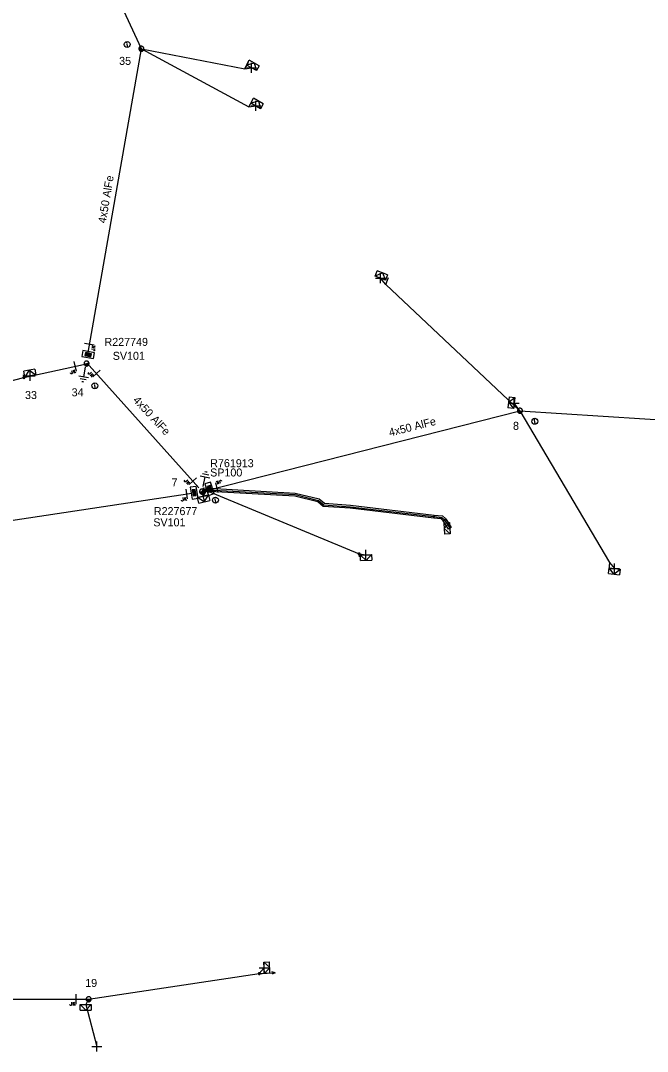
# Model space of a CAD drawing. Extents: x -544780 to -541582, y -1198995 to -1196551.
# Drawn here: x -544291.5 to -544213.2, y -1198393.2 to -1198264.4 of the extents above; entities that cross this region are included whole.
import ezdxf

# ---------------------------------------------------------------- set-up
doc = ezdxf.new("R2010")
doc.units = 0
for name, color, linetype in [('Vrstva 1', 7, 'Continuous'), ('Vrstva 10', 7, 'Continuous'), ('Vrstva 13', 7, 'Continuous'), ('Vrstva 14', 7, 'Continuous'), ('Vrstva 15', 7, 'Continuous'), ('Vrstva 18', 7, 'Continuous'), ('Vrstva 2', 7, 'Continuous'), ('Vrstva 20', 7, 'Continuous'), ('Vrstva 28', 7, 'Continuous'), ('Vrstva 29', 7, 'Continuous'), ('Vrstva 30', 7, 'Continuous'), ('Vrstva 31', 7, 'Continuous'), ('Vrstva 34', 7, 'Continuous'), ('Vrstva 36', 7, 'Continuous'), ('Vrstva 5', 7, 'Continuous'), ('Vrstva 52', 7, 'Continuous'), ('Vrstva 54', 7, 'Continuous'), ('Vrstva 59', 7, 'Continuous'), ('Vrstva 8', 7, 'Continuous'), ('Vrstva 9', 7, 'Continuous')]:
    doc.layers.add(name, color=color, linetype=linetype)

# ---------------------------------------------------------------- blocks, each defined once
blk = doc.blocks.new('NN440')
at = {"layer": 'Vrstva 2'}
for points in [[(0.63, 0), (0.63, 0.06), (0.62, 0.13), (0.6, 0.19), (0.58, 0.25), (0.55, 0.31), (0.51, 0.37), (0.47, 0.42), (0.42, 0.46), (0.37, 0.51), (0.32, 0.54), (0.26, 0.57), (0.2, 0.59), (0.13, 0.61), (0.07, 0.62), (0, 0.63), (-0.06, 0.62), (-0.13, 0.61), (-0.19, 0.59), (-0.26, 0.57), (-0.31, 0.54), (-0.37, 0.51), (-0.42, 0.46), (-0.47, 0.42), (-0.51, 0.37), (-0.54, 0.31), (-0.57, 0.25), (-0.6, 0.19), (-0.62, 0.13), (-0.63, 0.06), (-0.63, 0), (-0.63, -0.07), (-0.62, -0.14), (-0.6, -0.2), (-0.57, -0.26), (-0.54, -0.32), (-0.51, -0.37), (-0.47, -0.43), (-0.42, -0.47), (-0.37, -0.51), (-0.31, -0.55), (-0.26, -0.58), (-0.19, -0.6), (-0.13, -0.62), (-0.06, -0.63), (0, -0.63), (0.07, -0.63), (0.13, -0.62), (0.2, -0.6), (0.26, -0.58), (0.32, -0.55), (0.37, -0.51), (0.42, -0.47), (0.47, -0.43), (0.51, -0.37), (0.55, -0.32), (0.58, -0.26), (0.6, -0.2), (0.62, -0.14), (0.63, -0.07), (0.63, 0)], [(-0.63, 0), (0.63, 0)], [(-0.6, -0.18), (0.57, -0.18)], [(-0.51, -0.32), (0.5, -0.32)], [(-0.37, -0.47), (0.35, -0.47)]]:
    blk.add_lwpolyline(points, dxfattribs=at)
blk = doc.blocks.new('NN560')
at = {"layer": 'Vrstva 2'}
for points in [[(2, 0), (1.59, 0.14)], [(0, 0), (2, 0)], [(2, 0), (1.59, -0.13)]]:
    blk.add_lwpolyline(points, dxfattribs=at)
blk = doc.blocks.new('NN840')
at = {"layer": 'Vrstva 15'}
for points in [[(0, 0.62), (0, -0.63)], [(-0.75, -0.71), (-0.75, -0.66)], [(-0.73, -0.76), (-0.75, -0.71)], [(-0.66, -0.8), (-0.73, -0.76)], [(-0.63, -0.8), (-0.66, -0.8)], [(-0.56, -0.76), (-0.63, -0.8)], [(-0.54, -0.71), (-0.56, -0.76)], [(-0.54, -0.38), (-0.54, -0.71)], [(-0.33, -0.38), (-0.33, -0.8)], [(-0.33, -0.64), (-0.13, -0.38)], [(-0.26, -0.56), (-0.09, -0.8)]]:
    blk.add_lwpolyline(points, dxfattribs=at)
blk = doc.blocks.new('NN770')
at = {"layer": 'Vrstva 10'}
for p, q in [((0, 0.19), (0, 0.26)), ((0, -0.28), (0, 0.11))]:
    blk.add_line(p, q, dxfattribs=at)
blk.add_circle((0, -0.01), 0.375, dxfattribs=at)
blk = doc.blocks.new('NN800')
at = {"layer": 'Vrstva 1'}
for points in [[(-0.44, 0.44), (0.44, -0.44)], [(-0.44, -0.44), (0.44, 0.44)]]:
    blk.add_lwpolyline(points, dxfattribs=at)
blk = doc.blocks.new('NN620')
at = {"layer": 'Vrstva 8'}
for points in [[(0.75, 0), (-0.75, 0)], [(-0.75, 0), (-0.75, -0.75)], [(0.75, -0.75), (0.75, 0)], [(-0.75, -0.75), (0.75, -0.75)], [(0.37, -0.18), (-0.38, -0.18)], [(-0.38, -0.18), (-0.38, -0.56)], [(-0.38, -0.56), (0.37, -0.56)], [(0.32, -0.23), (-0.33, -0.23)], [(-0.33, -0.23), (-0.33, -0.51)], [(-0.33, -0.51), (0.32, -0.51)], [(0.27, -0.27), (-0.28, -0.27)], [(-0.28, -0.27), (-0.28, -0.46)], [(-0.28, -0.46), (0.27, -0.46)], [(0.23, -0.32), (-0.23, -0.32)], [(-0.23, -0.32), (-0.23, -0.42)], [(-0.23, -0.42), (0.23, -0.42)], [(-0.19, -0.37), (0.19, -0.37)], [(0.23, -0.42), (0.23, -0.32)], [(0.27, -0.46), (0.27, -0.27)], [(0.32, -0.51), (0.32, -0.23)], [(0.37, -0.56), (0.37, -0.18)]]:
    blk.add_lwpolyline(points, dxfattribs=at)
blk = doc.blocks.new('NN630')
at = {"layer": 'Vrstva 9'}
for points in [[(0, -0.7), (-0.7, 0)], [(-0.7, -0.7), (-0.7, 0), (0.7, 0), (0.7, -0.7)], [(-0.7, -0.7), (0.7, -0.7)], [(0, -0.7), (0.7, 0)]]:
    blk.add_lwpolyline(points, dxfattribs=at)
blk = doc.blocks.new('NN810')
at = {"layer": 'Vrstva 14'}
for points in [[(0, -0.64), (0, -1.89)], [(0.63, -1.89), (-0.62, -1.89)], [(0.39, -2.2), (-0.4, -2.2)], [(0, -2.52), (-0.12, -2.52)], [(0.14, -2.52), (0, -2.52)]]:
    blk.add_lwpolyline(points, dxfattribs=at)
blk = doc.blocks.new('NN500')
at = {"layer": 'Vrstva 2'}
for points in [[(0, -0.24), (0.02, -0.23), (0.05, -0.23), (0.07, -0.22), (0.09, -0.22), (0.12, -0.2), (0.14, -0.19), (0.16, -0.18), (0.17, -0.16), (0.19, -0.14), (0.2, -0.12), (0.21, -0.1), (0.22, -0.07), (0.23, -0.05), (0.23, -0.02), (0.23, 0), (0.23, 0.02), (0.23, 0.05), (0.22, 0.07), (0.21, 0.1), (0.2, 0.12), (0.19, 0.14), (0.17, 0.16), (0.16, 0.17), (0.14, 0.19), (0.12, 0.2), (0.09, 0.21), (0.07, 0.22), (0.05, 0.23), (0.02, 0.23), (0, 0.23), (-0.03, 0.23), (-0.05, 0.23), (-0.07, 0.22), (-0.1, 0.21), (-0.12, 0.2), (-0.14, 0.19), (-0.16, 0.17), (-0.18, 0.16), (-0.19, 0.14), (-0.2, 0.12), (-0.22, 0.1), (-0.22, 0.07), (-0.23, 0.05), (-0.23, 0.02), (-0.24, 0), (-0.23, -0.02), (-0.23, -0.05), (-0.22, -0.07), (-0.22, -0.1), (-0.2, -0.12), (-0.19, -0.14), (-0.18, -0.16), (-0.16, -0.18), (-0.14, -0.19), (-0.12, -0.2), (-0.1, -0.22), (-0.07, -0.22), (-0.05, -0.23), (-0.03, -0.23), (0, -0.24)], [(0, -0.24), (0.02, -0.23), (0.05, -0.23), (0.07, -0.22), (0.09, -0.22), (0.12, -0.2), (0.14, -0.19), (0.16, -0.18), (0.17, -0.16), (0.19, -0.14), (0.2, -0.12), (0.21, -0.1), (0.22, -0.07), (0.23, -0.05), (0.23, -0.02), (0.23, 0), (0.23, 0.02), (0.23, 0.05), (0.22, 0.07), (0.21, 0.1), (0.2, 0.12), (0.19, 0.14), (0.17, 0.16), (0.16, 0.17), (0.14, 0.19), (0.12, 0.2), (0.09, 0.21), (0.07, 0.22), (0.05, 0.23), (0.02, 0.23), (0, 0.23), (-0.03, 0.23), (-0.05, 0.23), (-0.07, 0.22), (-0.1, 0.21), (-0.12, 0.2), (-0.14, 0.19), (-0.16, 0.17), (-0.18, 0.16), (-0.19, 0.14), (-0.2, 0.12), (-0.22, 0.1), (-0.22, 0.07), (-0.23, 0.05), (-0.23, 0.02), (-0.24, 0), (-0.23, -0.02), (-0.23, -0.05), (-0.22, -0.07), (-0.22, -0.1), (-0.2, -0.12), (-0.19, -0.14), (-0.18, -0.16), (-0.16, -0.18), (-0.14, -0.19), (-0.12, -0.2), (-0.1, -0.22), (-0.07, -0.22), (-0.05, -0.23), (-0.03, -0.23), (0, -0.24)], [(0, -0.21), (0.02, -0.2), (0.04, -0.2), (0.06, -0.2), (0.08, -0.19), (0.1, -0.18), (0.12, -0.17), (0.14, -0.15), (0.15, -0.14), (0.16, -0.12), (0.18, -0.1), (0.19, -0.08), (0.19, -0.06), (0.2, -0.04), (0.2, -0.02), (0.2, 0), (0.2, 0.02), (0.2, 0.04), (0.19, 0.06), (0.19, 0.08), (0.18, 0.1), (0.16, 0.12), (0.15, 0.14), (0.14, 0.15), (0.12, 0.17), (0.1, 0.18), (0.08, 0.19), (0.06, 0.19), (0.04, 0.2), (0.02, 0.2), (0, 0.2), (-0.02, 0.2), (-0.04, 0.2), (-0.06, 0.19), (-0.08, 0.19), (-0.1, 0.18), (-0.12, 0.17), (-0.14, 0.15), (-0.15, 0.14), (-0.17, 0.12), (-0.18, 0.1), (-0.19, 0.08), (-0.2, 0.06), (-0.2, 0.04), (-0.21, 0.02), (-0.21, 0), (-0.21, -0.02), (-0.2, -0.04), (-0.2, -0.06), (-0.19, -0.08), (-0.18, -0.1), (-0.17, -0.12), (-0.15, -0.14), (-0.14, -0.15), (-0.12, -0.17), (-0.1, -0.18), (-0.08, -0.19), (-0.06, -0.2), (-0.04, -0.2), (-0.02, -0.2), (0, -0.21)], [(0, -0.18), (0.02, -0.18), (0.04, -0.17), (0.05, -0.17), (0.07, -0.16), (0.09, -0.15), (0.1, -0.14), (0.12, -0.13), (0.13, -0.12), (0.14, -0.1), (0.15, -0.09), (0.16, -0.07), (0.17, -0.05), (0.17, -0.04), (0.17, -0.02), (0.17, 0), (0.17, 0.02), (0.17, 0.04), (0.17, 0.05), (0.16, 0.07), (0.15, 0.09), (0.14, 0.1), (0.13, 0.12), (0.12, 0.13), (0.1, 0.14), (0.09, 0.15), (0.07, 0.16), (0.05, 0.17), (0.04, 0.17), (0.02, 0.17), (0, 0.18), (-0.02, 0.17), (-0.04, 0.17), (-0.06, 0.17), (-0.07, 0.16), (-0.09, 0.15), (-0.1, 0.14), (-0.12, 0.13), (-0.13, 0.12), (-0.14, 0.1), (-0.15, 0.09), (-0.16, 0.07), (-0.17, 0.05), (-0.17, 0.04), (-0.18, 0.02), (-0.18, 0), (-0.18, -0.02), (-0.17, -0.04), (-0.17, -0.05), (-0.16, -0.07), (-0.15, -0.09), (-0.14, -0.1), (-0.13, -0.12), (-0.12, -0.13), (-0.1, -0.14), (-0.09, -0.15), (-0.07, -0.16), (-0.06, -0.17), (-0.04, -0.17), (-0.02, -0.18), (0, -0.18)], [(0, -0.15), (0.01, -0.15), (0.03, -0.14), (0.04, -0.14), (0.06, -0.13), (0.07, -0.13), (0.08, -0.12), (0.1, -0.11), (0.11, -0.1), (0.12, -0.09), (0.13, -0.07), (0.13, -0.06), (0.14, -0.05), (0.14, -0.03), (0.14, -0.02), (0.14, 0), (0.14, 0.01), (0.14, 0.03), (0.14, 0.04), (0.13, 0.06), (0.13, 0.07), (0.12, 0.09), (0.11, 0.1), (0.1, 0.11), (0.08, 0.12), (0.07, 0.13), (0.06, 0.13), (0.04, 0.14), (0.03, 0.14), (0.01, 0.14), (0, 0.15), (-0.02, 0.14), (-0.03, 0.14), (-0.05, 0.14), (-0.06, 0.13), (-0.07, 0.13), (-0.09, 0.12), (-0.1, 0.11), (-0.11, 0.1), (-0.12, 0.09), (-0.13, 0.07), (-0.13, 0.06), (-0.14, 0.04), (-0.14, 0.03), (-0.15, 0.01), (-0.15, 0), (-0.15, -0.02), (-0.14, -0.03), (-0.14, -0.05), (-0.13, -0.06), (-0.13, -0.07), (-0.12, -0.09), (-0.11, -0.1), (-0.1, -0.11), (-0.09, -0.12), (-0.07, -0.13), (-0.06, -0.13), (-0.05, -0.14), (-0.03, -0.14), (-0.02, -0.15), (0, -0.15)], [(0, -0.12), (0.01, -0.12), (0.02, -0.11), (0.03, -0.11), (0.05, -0.11), (0.06, -0.1), (0.07, -0.09), (0.08, -0.09), (0.09, -0.08), (0.09, -0.07), (0.1, -0.06), (0.11, -0.05), (0.11, -0.04), (0.11, -0.02), (0.11, -0.01), (0.12, 0), (0.11, 0.01), (0.11, 0.02), (0.11, 0.04), (0.11, 0.05), (0.1, 0.06), (0.09, 0.07), (0.09, 0.08), (0.08, 0.09), (0.07, 0.09), (0.06, 0.1), (0.05, 0.11), (0.03, 0.11), (0.02, 0.11), (0.01, 0.12), (0, 0.12), (-0.01, 0.12), (-0.03, 0.11), (-0.04, 0.11), (-0.05, 0.11), (-0.06, 0.1), (-0.07, 0.09), (-0.08, 0.09), (-0.09, 0.08), (-0.1, 0.07), (-0.1, 0.06), (-0.11, 0.05), (-0.11, 0.04), (-0.12, 0.02), (-0.12, 0.01), (-0.12, 0), (-0.12, -0.01), (-0.12, -0.02), (-0.11, -0.04), (-0.11, -0.05), (-0.1, -0.06), (-0.1, -0.07), (-0.09, -0.08), (-0.08, -0.09), (-0.07, -0.09), (-0.06, -0.1), (-0.05, -0.11), (-0.04, -0.11), (-0.03, -0.11), (-0.01, -0.12), (0, -0.12)], [(0, -0.09), (0.01, -0.09), (0.02, -0.09), (0.03, -0.08), (0.03, -0.08), (0.04, -0.08), (0.05, -0.07), (0.06, -0.07), (0.06, -0.06), (0.07, -0.05), (0.07, -0.04), (0.08, -0.04), (0.08, -0.03), (0.08, -0.02), (0.09, -0.01), (0.09, 0), (0.09, 0.01), (0.08, 0.02), (0.08, 0.03), (0.08, 0.03), (0.07, 0.04), (0.07, 0.05), (0.06, 0.06), (0.06, 0.06), (0.05, 0.07), (0.04, 0.07), (0.03, 0.08), (0.03, 0.08), (0.02, 0.08), (0.01, 0.09), (0, 0.09), (-0.01, 0.09), (-0.02, 0.08), (-0.03, 0.08), (-0.04, 0.08), (-0.04, 0.07), (-0.05, 0.07), (-0.06, 0.06), (-0.07, 0.06), (-0.07, 0.05), (-0.08, 0.04), (-0.08, 0.03), (-0.08, 0.03), (-0.09, 0.02), (-0.09, 0.01), (-0.09, 0), (-0.09, -0.01), (-0.09, -0.02), (-0.08, -0.03), (-0.08, -0.04), (-0.08, -0.04), (-0.07, -0.05), (-0.07, -0.06), (-0.06, -0.07), (-0.05, -0.07), (-0.04, -0.08), (-0.04, -0.08), (-0.03, -0.08), (-0.02, -0.09), (-0.01, -0.09), (0, -0.09)], [(0, -0.06), (0, -0.06), (0.01, -0.06), (0.02, -0.05), (0.02, -0.05), (0.03, -0.05), (0.03, -0.05), (0.04, -0.04), (0.04, -0.04), (0.05, -0.03), (0.05, -0.03), (0.05, -0.02), (0.05, -0.02), (0.05, -0.01), (0.06, -0.01), (0.06, 0), (0.06, 0.01), (0.05, 0.01), (0.05, 0.02), (0.05, 0.02), (0.05, 0.03), (0.05, 0.03), (0.04, 0.04), (0.04, 0.04), (0.03, 0.05), (0.03, 0.05), (0.02, 0.05), (0.02, 0.05), (0.01, 0.06), (0, 0.06), (0, 0.06), (-0.01, 0.06), (-0.01, 0.06), (-0.02, 0.05), (-0.02, 0.05), (-0.03, 0.05), (-0.03, 0.05), (-0.04, 0.04), (-0.04, 0.04), (-0.05, 0.03), (-0.05, 0.03), (-0.05, 0.02), (-0.06, 0.02), (-0.06, 0.01), (-0.06, 0.01), (-0.06, 0), (-0.06, -0.01), (-0.06, -0.01), (-0.06, -0.02), (-0.05, -0.02), (-0.05, -0.03), (-0.05, -0.03), (-0.04, -0.04), (-0.04, -0.04), (-0.03, -0.05), (-0.03, -0.05), (-0.02, -0.05), (-0.02, -0.05), (-0.01, -0.06), (-0.01, -0.06), (0, -0.06)], [(0, -0.03), (0, -0.03), (0, -0.03), (0.01, -0.03), (0.01, -0.03), (0.01, -0.02), (0.02, -0.02), (0.02, -0.02), (0.02, -0.02), (0.02, -0.02), (0.02, -0.01), (0.02, -0.01), (0.03, -0.01), (0.03, -0.01), (0.03, 0), (0.03, 0), (0.03, 0), (0.03, 0.01), (0.03, 0.01), (0.02, 0.01), (0.02, 0.01), (0.02, 0.02), (0.02, 0.02), (0.02, 0.02), (0.02, 0.02), (0.01, 0.02), (0.01, 0.02), (0.01, 0.03), (0, 0.03), (0, 0.03), (0, 0.03), (0, 0.03), (-0.01, 0.03), (-0.01, 0.03), (-0.01, 0.02), (-0.02, 0.02), (-0.02, 0.02), (-0.02, 0.02), (-0.02, 0.02), (-0.02, 0.02), (-0.03, 0.01), (-0.03, 0.01), (-0.03, 0.01), (-0.03, 0.01), (-0.03, 0), (-0.03, 0), (-0.03, 0), (-0.03, -0.01), (-0.03, -0.01), (-0.03, -0.01), (-0.03, -0.01), (-0.02, -0.02), (-0.02, -0.02), (-0.02, -0.02), (-0.02, -0.02), (-0.02, -0.02), (-0.01, -0.03), (-0.01, -0.03), (-0.01, -0.03), (0, -0.03), (0, -0.03)], [(0.23, 0), (0.7, 0)]]:
    blk.add_lwpolyline(points, dxfattribs=at)
blk = doc.blocks.new('NN510')
at = {"layer": 'Vrstva 2'}
blk.add_lwpolyline([(0, 0), (0, 0.94)], dxfattribs=at)

msp = doc.modelspace()

# ---------------------------------------------------------------- linework, layer by layer
at = {"layer": 'Vrstva 1'}
for points in [[(-544283.1, -1198305.83), (-544276.44, -1198267.87), (-544284.63, -1198250.19), (-544290.32, -1198228.33), (-544290.69, -1198226.91)], [(-544306.99, -1198313.1), (-544291.12, -1198308.95), (-544283.67, -1198307.35)], [(-544269.26, -1198322.76), (-544282.97, -1198307.48)], [(-544268.31, -1198323.07), (-544229.14, -1198313.11), (-544208.32, -1198314.45), (-544199.87, -1198315.27), (-544176.12, -1198317.05), (-544158.95, -1198319.24), (-544141.58, -1198321.06), (-544113.44, -1198324.6), (-544101.69, -1198326.05), (-544089.07, -1198327.93)], [(-544327.94, -1198332.56), (-544295.01, -1198327.17), (-544270.14, -1198323.41)], [(-544328.07, -1198333.93), (-544322.2, -1198356.26), (-544315.31, -1198386.66), (-544283.03, -1198386.66)]]:
    msp.add_lwpolyline(points, dxfattribs=at)
at = {"layer": 'Vrstva 20'}
for points in [[(-544239.92, -1198326.55), (-544250.36, -1198325.31), (-544253.71, -1198325.08), (-544254.41, -1198324.5), (-544257.27, -1198323.8), (-544268.69, -1198323.15), (-544268.67, -1198322.75), (-544257.21, -1198323.4), (-544254.23, -1198324.14), (-544253.55, -1198324.68), (-544250.32, -1198324.91), (-544239.88, -1198326.15)], [(-544238.71, -1198326.9), (-544238.99, -1198326.63), (-544239.92, -1198326.55), (-544239.88, -1198326.15), (-544238.81, -1198326.25), (-544238.43, -1198326.6)], [(-544238.09, -1198327.91), (-544238.74, -1198326.86), (-544238.4, -1198326.64), (-544237.75, -1198327.69)]]:
    msp.add_lwpolyline(points, close=True, dxfattribs=at)
at = {"layer": 'Vrstva 5'}
msp.add_lwpolyline([(-544268.31, -1198323.07), (-544268.86, -1198323.21), (-544268.68, -1198322.95), (-544268.29, -1198322.97)], dxfattribs=at)
at = {"layer": 'Vrstva 52'}
msp.add_lwpolyline([(-544268.13, -1198322.98), (-544257.24, -1198323.6), (-544254.32, -1198324.32), (-544253.63, -1198324.88), (-544250.34, -1198325.11), (-544239.9, -1198326.35), (-544238.9, -1198326.44), (-544238.57, -1198326.75), (-544237.92, -1198327.8)], dxfattribs=at)
at = {"layer": 'Vrstva 54'}
for points in [[(-544276.44, -1198267.87), (-544263.02, -1198275.13), (-544262.16, -1198275.02)], [(-544276.44, -1198267.87), (-544263.52, -1198270.4), (-544262.69, -1198270.27)], [(-544291.12, -1198308.95), (-544290.32, -1198308.74)], [(-544229.14, -1198313.11), (-544229.88, -1198312.15)], [(-544229.14, -1198313.11), (-544217.95, -1198332.08), (-544217.32, -1198332.84)], [(-544268.31, -1198323.07), (-544268.75, -1198323.81)], [(-544268.31, -1198323.07), (-544249.23, -1198331.01), (-544248.38, -1198331.12)], [(-544283.03, -1198386.66), (-544261.71, -1198383.46), (-544261.11, -1198382.74)]]:
    msp.add_lwpolyline(points, dxfattribs=at)
at = {"layer": 'Vrstva 59'}
msp.add_lwpolyline([(-544283.03, -1198386.66), (-544283.4, -1198387.33), (-544282.01, -1198392.56)], dxfattribs=at)
at = {"layer": 'Vrstva 8'}
msp.add_lwpolyline([(-544229.14, -1198313.11), (-544245.9, -1198297.33), (-544246.58, -1198296.53)], dxfattribs=at)

# ---------------------------------------------------------------- block references
at = {"layer": 'Vrstva 13'}
for name, p, xscale, yscale, rotation in [('NN440', (-544276.44, -1198267.87), 0.5, 0.5, -29.18548343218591), ('NN440', (-544283.29, -1198307.21), 0.5, 0.5000000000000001, 12.074766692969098), ('NN500', (-544291.12, -1198308.95), 0.4999999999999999, 0.49999999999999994, 101.02599998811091), ('NN440', (-544229.14, -1198313.11), 0.5, 0.5, -7.386897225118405), ('NN440', (-544268.86, -1198323.21), 0.5, 0.49999999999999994, 14.290612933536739), ('NN500', (-544249.23, -1198331.01), 0.5, 0.5000000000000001, -87.84500001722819), ('NN500', (-544261.71, -1198383.46), 0.5, 0.5, 2.6199999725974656), ('NN440', (-544283.03, -1198386.66), 0.49999999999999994, 0.5000000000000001, 4.548041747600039)]:
    msp.add_blockref(name, p, dxfattribs=dict(at, xscale=xscale, yscale=yscale, rotation=rotation))
for name, p, rotation in [('NN510', (-544263.52, -1198270.4), -29.194280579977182), ('NN510', (-544263.02, -1198275.13), -29.19656947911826), ('NN510', (-544245.9, -1198297.33), -20.47901952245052), ('NN510', (-544217.95, -1198332.08), 173.75209441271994), ('NN560', (-544261.71, -1198383.46), 2.619549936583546)]:
    msp.add_blockref(name, p, dxfattribs=dict(at, rotation=rotation))
at = {"layer": 'Vrstva 15'}
for p, rotation in [((-544283.35, -1198307.03), -9.595855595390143), ((-544268.86, -1198323.21), 168.5191604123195)]:
    msp.add_blockref('NN810', p, dxfattribs=dict(at, rotation=rotation))
at = {"layer": 'Vrstva 18'}
for p, rotation in [((-544282.95, -1198304.78), 80.40414440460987), ((-544284.72, -1198307.57), 13.709061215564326), ((-544282.03, -1198308.45), -47.161788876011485), ((-544270.01, -1198321.92), -48.183435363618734), ((-544266.99, -1198322.73), -165.55461661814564), ((-544270.8, -1198323.51), 8.903620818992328)]:
    msp.add_blockref('NN840', p, dxfattribs=dict(at, rotation=rotation))
msp.add_blockref('NN840', (-544284.62, -1198386.66), dxfattribs=at)
at = {"layer": 'Vrstva 28'}
for p, rotation in [((-544283.16, -1198306.47), 170.2730000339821), ((-544269.48, -1198323.31), -81.26199992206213), ((-544268.29, -1198322.97), 106.85626244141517)]:
    msp.add_blockref('NN620', p, dxfattribs=dict(at, rotation=rotation))
at = {"layer": 'Vrstva 31'}
for p, rotation in [((-544262.69, -1198270.27), 150.80571942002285), ((-544262.16, -1198275.02), 150.8034305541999), ((-544246.58, -1198296.53), 159.5209804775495), ((-544290.32, -1198308.74), -168.97448871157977), ((-544229.88, -1198312.15), -97.38604443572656), ((-544268.75, -1198323.81), 13.501854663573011), ((-544237.92, -1198327.8), -86.42366611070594), ((-544248.38, -1198331.12), 2.1554528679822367), ((-544217.32, -1198332.84), -6.247905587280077), ((-544261.11, -1198382.74), 92.61955000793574), ((-544283.4, -1198387.33), 0.06015840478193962)]:
    msp.add_blockref('NN630', p, dxfattribs=dict(at, rotation=rotation))
at = {"layer": 'Vrstva 34'}
for p, rotation in [((-544262.69, -1198270.27), 45), ((-544262.16, -1198275.02), 45), ((-544246.58, -1198296.54), 44.99999995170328), ((-544290.32, -1198308.74), 45), ((-544229.88, -1198312.15), 45), ((-544268.75, -1198323.81), -120.4443122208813), ((-544248.38, -1198331.12), 45), ((-544217.32, -1198332.84), 45), ((-544261.11, -1198382.74), 45), ((-544282.01, -1198392.56), 45)]:
    msp.add_blockref('NN800', p, dxfattribs=dict(at, rotation=rotation))
at = {"layer": 'Vrstva 36'}
for p, rotation in [((-544278.22, -1198267.33), 8.038660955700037), ((-544282.26, -1198309.99), 8.038661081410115), ((-544227.29, -1198314.42), 8.038661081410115), ((-544267.19, -1198324.28), 8.03866109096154)]:
    msp.add_blockref('NN770', p, dxfattribs=dict(at, rotation=rotation))

# ---------------------------------------------------------------- texts
at = {"layer": 'Vrstva 14'}
for s, p in [('35', (-544279.22, -1198269.89)), ('33', (-544290.98, -1198311.65)), ('34', (-544285.16, -1198311.31)), ('8', (-544230.01, -1198315.5)), ('7', (-544272.67, -1198322.57)), ('19', (-544283.46, -1198385.13))]:
    msp.add_text(s, height=1, dxfattribs=at).set_placement(p)
at = {"layer": 'Vrstva 2'}
for rotation, p in [(80.404, (-544280.89, -1198289.74)), (312.838, (-544277.56, -1198311.86)), (14.253, (-544245.39, -1198316.34))]:
    msp.add_text('4x50 AlFe', height=1, rotation=rotation, dxfattribs=at).set_placement(p)
at = {"layer": 'Vrstva 29'}
for s, p in [('R227749', (-544281.05, -1198305.01)), ('R761913', (-544267.84, -1198320.17)), ('R227677', (-544274.88, -1198326.16))]:
    msp.add_text(s, height=1, dxfattribs=at).set_placement(p)
at = {"layer": 'Vrstva 30'}
for s, p in [('SV101', (-544280.02, -1198306.75)), ('SP100', (-544267.85, -1198321.33)), ('SV101', (-544274.95, -1198327.56))]:
    msp.add_text(s, height=1, dxfattribs=at).set_placement(p)

doc.saveas('drawing.dxf')
